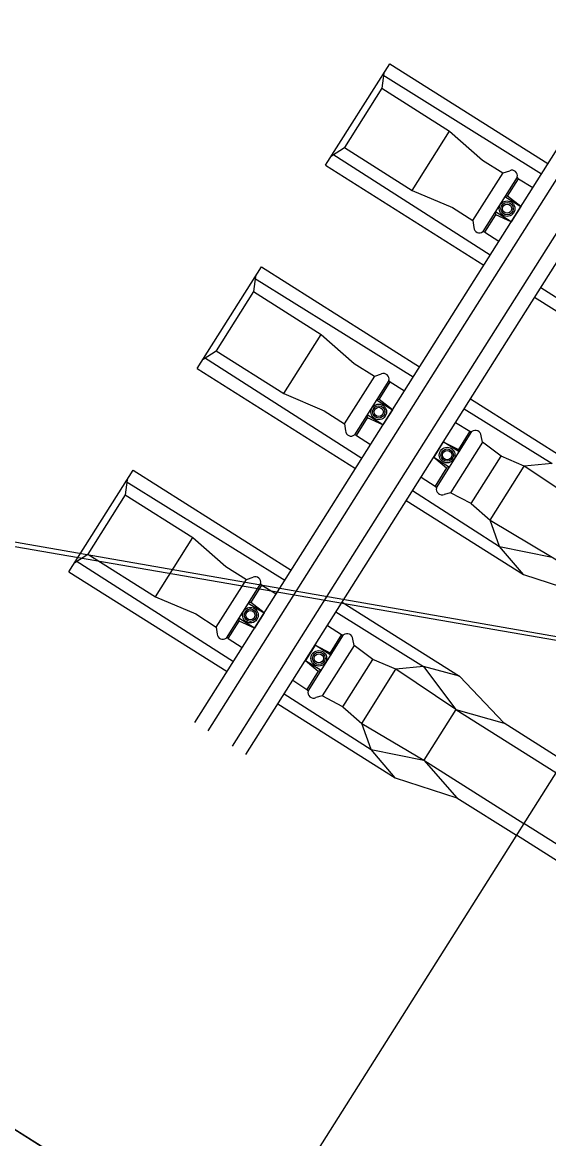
# Model space of a CAD drawing. Extents: x -746176 to -739709, y -1128407 to -1124482.
# Drawn here: x -743179.256 to -743177.943, y -1127104.752 to -1127101.966 of the extents above; entities that cross this region are included whole.
import ezdxf

# ---------------------------------------------------------------- set-up
doc = ezdxf.new("R2010")
doc.units = 0
for name, color, linetype in [('_Zabezpečovací zařízení', 7, 'Continuous'), ('Hranice parcel', 7, 'Continuous'), ('KOL_ROST', 7, 'Continuous'), ('OSA', 7, 'Continuous'), ('Vrstva 53', 7, 'Continuous')]:
    doc.layers.add(name, color=color, linetype=linetype)

msp = doc.modelspace()

# ---------------------------------------------------------------- linework, layer by layer
at = {"layer": '_Zabezpečovací zařízení'}
msp.add_line((-743178.7162, -1127105.0827), (-743179.7735, -1127104.416), dxfattribs=at)
msp.add_lwpolyline([(-743179.7735, -1127104.416), (-743180.1069, -1127104.9446), (-743179.0496, -1127105.6114), (-743178.7162, -1127105.0827), (-743179.7735, -1127104.416)], dxfattribs=at)
at = {"layer": 'Hranice parcel'}
msp.add_lwpolyline([(-743183.34, -1127102.57), (-743182.84, -1127102.64), (-743171.62, -1127104.6)], dxfattribs=at)
at = {"layer": 'KOL_ROST'}
for p, q in [((-743178.4993, -1127102.3227), (-743178.3392, -1127102.069)), ((-743178.3392, -1127102.069), (-743177.9444, -1127102.3182)), ((-743178.3541, -1127102.0927), (-743178.359, -1127102.1304)), ((-743178.3565, -1127102.097), (-743177.9605, -1127102.3436)), ((-743178.359, -1127102.1304), (-743178.4524, -1127102.2784)), ((-743178.359, -1127102.1304), (-743178.1899, -1127102.2372)), ((-743178.1846, -1127102.6987), (-743177.8643, -1127102.1914)), ((-743178.1516, -1127102.7196), (-743177.8313, -1127102.2123)), ((-743178.2833, -1127102.3852), (-743178.1899, -1127102.2372)), ((-743178.1899, -1127102.2372), (-743178.1079, -1127102.3097)), ((-743178.1899, -1127102.2372), (-743178.1079, -1127102.3097)), ((-743178.0907, -1127102.7581), (-743177.7704, -1127102.2507)), ((-743178.4844, -1127102.2991), (-743178.4524, -1127102.2784)), ((-743178.4524, -1127102.2784), (-743178.2833, -1127102.3852)), ((-743178.0576, -1127102.7789), (-743177.7373, -1127102.2716)), ((-743178.4814, -1127102.2949), (-743178.0885, -1127102.5464)), ((-743178.1079, -1127102.3097), (-743178.0565, -1127102.3418)), ((-743178.1079, -1127102.3097), (-743178.0565, -1127102.3418)), ((-743178.4993, -1127102.3227), (-743178.1046, -1127102.5719)), ((-743178.0564, -1127102.3417), (-743178.0397, -1127102.3362)), ((-743178.0564, -1127102.3417), (-743178.0397, -1127102.3362)), ((-743178.0176, -1127102.3562), (-743177.9822, -1127102.378)), ((-743178.2833, -1127102.3852), (-743178.1826, -1127102.428)), ((-743178.0453, -1127102.3997), (-743178.0516, -1127102.4006)), ((-743178.0516, -1127102.4006), (-743178.0122, -1127102.4255)), ((-743178.0122, -1127102.4255), (-743178.0453, -1127102.3997)), ((-743178.0122, -1127102.4255), (-743178.0361, -1127102.4635)), ((-743178.1826, -1127102.428), (-743178.1315, -1127102.4606)), ((-743178.0744, -1127102.4459), (-743178.0756, -1127102.4386)), ((-743178.0361, -1127102.4635), (-743178.0756, -1127102.4386)), ((-743178.0361, -1127102.4635), (-743178.0744, -1127102.4459)), ((-743178.1315, -1127102.4606), (-743178.1293, -1127102.4781)), ((-743178.1018, -1127102.4894), (-743178.0668, -1127102.512)), ((-743178.8196, -1127102.8301), (-743178.6595, -1127102.5764)), ((-743178.6595, -1127102.5764), (-743178.2647, -1127102.8256)), ((-743178.6744, -1127102.6001), (-743178.6793, -1127102.6378)), ((-743178.6768, -1127102.6044), (-743178.2808, -1127102.851)), ((-743178.6793, -1127102.6378), (-743178.7727, -1127102.7858)), ((-743178.6793, -1127102.6378), (-743178.5102, -1127102.7446)), ((-743177.962, -1127102.6274), (-743177.7447, -1127102.7666)), ((-743177.9776, -1127102.6521), (-743177.685, -1127102.8368)), ((-743178.5049, -1127103.2061), (-743178.1846, -1127102.6987)), ((-743178.4719, -1127103.227), (-743178.1516, -1127102.7196)), ((-743178.6036, -1127102.8925), (-743178.5102, -1127102.7446)), ((-743178.5102, -1127102.7446), (-743178.4282, -1127102.817)), ((-743178.5102, -1127102.7446), (-743178.4282, -1127102.817)), ((-743178.411, -1127103.2654), (-743178.0907, -1127102.7581)), ((-743178.8047, -1127102.8064), (-743178.7727, -1127102.7858)), ((-743178.7727, -1127102.7858), (-743178.6036, -1127102.8925)), ((-743178.3779, -1127103.2863), (-743178.0576, -1127102.7789)), ((-743178.8017, -1127102.8022), (-743178.4088, -1127103.0538)), ((-743178.4282, -1127102.817), (-743178.3768, -1127102.8492)), ((-743178.4282, -1127102.817), (-743178.3768, -1127102.8492)), ((-743178.8196, -1127102.8301), (-743178.4249, -1127103.0793)), ((-743178.3767, -1127102.8491), (-743178.36, -1127102.8435)), ((-743178.3767, -1127102.8491), (-743178.36, -1127102.8435)), ((-743178.3379, -1127102.8635), (-743178.3025, -1127102.8854)), ((-743178.6036, -1127102.8925), (-743178.5029, -1127102.9354)), ((-743178.3656, -1127102.9071), (-743178.3719, -1127102.9079)), ((-743178.3719, -1127102.9079), (-743178.3324, -1127102.9329)), ((-743178.3324, -1127102.9329), (-743178.3656, -1127102.9071)), ((-743178.1377, -1127102.9058), (-743177.8451, -1127103.0905)), ((-743178.5029, -1127102.9354), (-743178.4517, -1127102.968)), ((-743178.3947, -1127102.9532), (-743178.3959, -1127102.9459)), ((-743178.3564, -1127102.9708), (-743178.3959, -1127102.9459)), ((-743178.3564, -1127102.9708), (-743178.3947, -1127102.9532)), ((-743178.3324, -1127102.9329), (-743178.3564, -1127102.9708)), ((-743178.1532, -1127102.9304), (-743177.9342, -1127103.0667)), ((-743178.4517, -1127102.968), (-743178.4496, -1127102.9854)), ((-743178.1747, -1127102.9643), (-743178.1391, -1127102.9863)), ((-743178.422, -1127102.9968), (-743178.3871, -1127103.0194)), ((-743178.1077, -1127103.0137), (-743178.1108, -1127102.9978)), ((-743178.2055, -1127103.0131), (-743178.2294, -1127103.0511)), ((-743178.166, -1127103.038), (-743178.2055, -1127103.0131)), ((-743178.2055, -1127103.0131), (-743178.1679, -1127103.0319)), ((-743178.1679, -1127103.0319), (-743178.166, -1127103.038)), ((-743178.0612, -1127103.0487), (-743178.1077, -1127103.0137)), ((-743178.2294, -1127103.0511), (-743178.1899, -1127103.076)), ((-743178.2294, -1127103.0511), (-743178.1971, -1127103.0781)), ((-743178.1359, -1127103.1671), (-743178.0612, -1127103.0487)), ((-743178.0034, -1127103.0733), (-743178.0612, -1127103.0487)), ((-743177.9342, -1127103.0667), (-743178.0034, -1127103.0733)), ((-743179.1399, -1127103.3374), (-743178.9797, -1127103.0837)), ((-743178.9797, -1127103.0837), (-743178.585, -1127103.3329)), ((-743178.1971, -1127103.0781), (-743178.1899, -1127103.076)), ((-743178.0888, -1127103.2086), (-743178.0034, -1127103.0733)), ((-743177.8539, -1127103.1736), (-743178.0034, -1127103.0733)), ((-743178.9947, -1127103.1074), (-743178.9996, -1127103.1451)), ((-743178.9971, -1127103.1117), (-743178.601, -1127103.3583)), ((-743178.2609, -1127103.1009), (-743178.2258, -1127103.1236)), ((-743178.9996, -1127103.1451), (-743179.093, -1127103.2931)), ((-743178.9996, -1127103.1451), (-743178.8305, -1127103.2519)), ((-743178.2823, -1127103.1348), (-743178.065, -1127103.2739)), ((-743178.1875, -1127103.1401), (-743178.2032, -1127103.1442)), ((-743178.1359, -1127103.1671), (-743178.1875, -1127103.1401)), ((-743178.2978, -1127103.1595), (-743178.0053, -1127103.3441)), ((-743178.8252, -1127103.7134), (-743178.5049, -1127103.2061)), ((-743178.7921, -1127103.7343), (-743178.4719, -1127103.227)), ((-743178.065, -1127103.2739), (-743178.0888, -1127103.2086)), ((-743178.9239, -1127103.3999), (-743178.8305, -1127103.2519)), ((-743178.8305, -1127103.2519), (-743178.7485, -1127103.3244)), ((-743178.8305, -1127103.2519), (-743178.7485, -1127103.3244)), ((-743178.7313, -1127103.7728), (-743178.411, -1127103.2654)), ((-743178.6982, -1127103.7936), (-743178.3779, -1127103.2863)), ((-743178.0053, -1127103.3441), (-743178.065, -1127103.2739)), ((-743178.065, -1127103.2739), (-743177.934, -1127103.3005)), ((-743179.1249, -1127103.3138), (-743179.093, -1127103.2931)), ((-743179.1219, -1127103.3096), (-743178.7291, -1127103.5611)), ((-743179.093, -1127103.2931), (-743178.9239, -1127103.3999)), ((-743179.1399, -1127103.3374), (-743178.7452, -1127103.5866)), ((-743178.7485, -1127103.3244), (-743178.697, -1127103.3565)), ((-743178.7485, -1127103.3244), (-743178.697, -1127103.3565)), ((-743178.0053, -1127103.3441), (-743177.8512, -1127103.3941)), ((-743178.697, -1127103.3564), (-743178.6803, -1127103.3509)), ((-743178.697, -1127103.3564), (-743178.6803, -1127103.3509)), ((-743178.6582, -1127103.3709), (-743178.6228, -1127103.3927)), ((-743178.9239, -1127103.3999), (-743178.8232, -1127103.4427)), ((-743178.6858, -1127103.4144), (-743178.6922, -1127103.4153)), ((-743178.6922, -1127103.4153), (-743178.6527, -1127103.4402)), ((-743178.6527, -1127103.4402), (-743178.6858, -1127103.4144)), ((-743178.458, -1127103.4131), (-743178.1654, -1127103.5978)), ((-743178.8232, -1127103.4427), (-743178.772, -1127103.4753)), ((-743178.715, -1127103.4606), (-743178.7162, -1127103.4533)), ((-743178.6767, -1127103.4782), (-743178.7162, -1127103.4533)), ((-743178.6527, -1127103.4402), (-743178.6767, -1127103.4782)), ((-743178.4735, -1127103.4377), (-743178.2545, -1127103.5741)), ((-743178.772, -1127103.4753), (-743178.7699, -1127103.4928)), ((-743178.6767, -1127103.4782), (-743178.715, -1127103.4606)), ((-743178.4949, -1127103.4717), (-743178.4594, -1127103.4936)), ((-743178.7423, -1127103.5041), (-743178.7073, -1127103.5267)), ((-743178.428, -1127103.5211), (-743178.4311, -1127103.5052)), ((-743178.5257, -1127103.5204), (-743178.5497, -1127103.5584)), ((-743178.4862, -1127103.5454), (-743178.5257, -1127103.5204)), ((-743178.5257, -1127103.5204), (-743178.4882, -1127103.5393)), ((-743178.4882, -1127103.5393), (-743178.4862, -1127103.5454)), ((-743178.3815, -1127103.556), (-743178.428, -1127103.5211)), ((-743178.5497, -1127103.5584), (-743178.5102, -1127103.5833)), ((-743178.5497, -1127103.5584), (-743178.5174, -1127103.5854)), ((-743178.4562, -1127103.6744), (-743178.3815, -1127103.556)), ((-743178.3237, -1127103.5807), (-743178.3815, -1127103.556)), ((-743178.5174, -1127103.5854), (-743178.5102, -1127103.5833)), ((-743178.4091, -1127103.716), (-743178.3237, -1127103.5807)), ((-743178.2545, -1127103.5741), (-743178.3237, -1127103.5807)), ((-743178.1742, -1127103.681), (-743178.3237, -1127103.5807)), ((-743178.1654, -1127103.5978), (-743178.2545, -1127103.5741)), ((-743178.2545, -1127103.5741), (-743178.1742, -1127103.681)), ((-743178.5812, -1127103.6083), (-743178.5461, -1127103.6309)), ((-743178.1654, -1127103.5978), (-743178.054, -1127103.7154)), ((-743178.6026, -1127103.6421), (-743178.3853, -1127103.7813)), ((-743178.5078, -1127103.6474), (-743178.5235, -1127103.6515)), ((-743178.4562, -1127103.6744), (-743178.5078, -1127103.6474)), ((-743178.6181, -1127103.6668), (-743178.3256, -1127103.8515)), ((-743178.1742, -1127103.681), (-743178.2543, -1127103.8078)), ((-743178.1742, -1127103.681), (-743178.054, -1127103.7154)), ((-743178.1742, -1127103.681), (-743177.9244, -1127103.8387)), ((-743178.3853, -1127103.7813), (-743178.4091, -1127103.716)), ((-743177.9057, -1127103.8091), (-743178.054, -1127103.7154)), ((-743178.3256, -1127103.8515), (-743178.3853, -1127103.7813)), ((-743178.3853, -1127103.7813), (-743178.2543, -1127103.8078)), ((-743178.2543, -1127103.8078), (-743178.1715, -1127103.9015)), ((-743178.3256, -1127103.8515), (-743178.1715, -1127103.9015)), ((-743178.1715, -1127103.9015), (-743178.0231, -1127103.9951)), ((-743177.8748, -1127104.0888), (-743178.0231, -1127103.9951))]:
    msp.add_line(p, q, dxfattribs=at)
for points in [[(-743178.1315, -1127102.4606), (-743178.0564, -1127102.3417)], [(-743178.0211, -1127102.3522), (-743178.1068, -1127102.488)], [(-743178.0452, -1127102.3998), (-743178.0176, -1127102.3562)], [(-743178.0176, -1127102.3562), (-743178.0211, -1127102.3522)], [(-743178.0176, -1127102.3562), (-743178.0211, -1127102.3522)], [(-743178.1018, -1127102.4894), (-743178.0743, -1127102.4459)], [(-743178.1018, -1127102.4894), (-743178.1068, -1127102.488)], [(-743178.4517, -1127102.968), (-743178.3767, -1127102.8491)], [(-743178.3414, -1127102.8596), (-743178.4271, -1127102.9953)], [(-743178.3655, -1127102.9072), (-743178.3379, -1127102.8635)], [(-743178.3379, -1127102.8635), (-743178.3414, -1127102.8596)], [(-743178.3379, -1127102.8635), (-743178.3414, -1127102.8596)], [(-743178.422, -1127102.9968), (-743178.3946, -1127102.9533)], [(-743178.422, -1127102.9968), (-743178.4271, -1127102.9953)], [(-743178.2225, -1127103.1276), (-743178.134, -1127102.9874)], [(-743178.1391, -1127102.9863), (-743178.1679, -1127103.0319)], [(-743178.1391, -1127102.9863), (-743178.134, -1127102.9874)], [(-743178.1077, -1127103.0137), (-743178.1875, -1127103.1401)], [(-743178.1971, -1127103.0781), (-743178.2258, -1127103.1236)], [(-743178.2258, -1127103.1236), (-743178.2225, -1127103.1276)], [(-743178.1359, -1127103.1671), (-743178.0888, -1127103.2086), (-743177.934, -1127103.3005), (-743177.6842, -1127103.4582)], [(-743178.772, -1127103.4753), (-743178.697, -1127103.3564)], [(-743178.6617, -1127103.3669), (-743178.7474, -1127103.5027)], [(-743178.6857, -1127103.4145), (-743178.6582, -1127103.3709)], [(-743178.6582, -1127103.3709), (-743178.6617, -1127103.3669)], [(-743178.6582, -1127103.3709), (-743178.6617, -1127103.3669)], [(-743178.7423, -1127103.5041), (-743178.7149, -1127103.4606)], [(-743178.7423, -1127103.5041), (-743178.7474, -1127103.5027)], [(-743178.5428, -1127103.635), (-743178.4543, -1127103.4948)], [(-743178.4594, -1127103.4936), (-743178.4882, -1127103.5393)], [(-743178.4594, -1127103.4936), (-743178.4543, -1127103.4948)], [(-743178.428, -1127103.5211), (-743178.5078, -1127103.6474)], [(-743178.5174, -1127103.5854), (-743178.5461, -1127103.6309)], [(-743178.5461, -1127103.6309), (-743178.5428, -1127103.635)], [(-743178.4562, -1127103.6744), (-743178.4091, -1127103.716), (-743178.2543, -1127103.8078), (-743178.0044, -1127103.9655)], [(-743177.5473, -1127104.2482), (-743177.6051, -1127104.2235), (-743177.7546, -1127104.1232), (-743178.0044, -1127103.9655)]]:
    msp.add_lwpolyline(points, dxfattribs=at)
for centre, radius in [((-743178.0463, -1127102.4309), 0.0195), ((-743178.0463, -1127102.4309), 0.0155), ((-743178.0463, -1127102.4309), 0.0115), ((-743178.3666, -1127102.9383), 0.0195), ((-743178.3666, -1127102.9383), 0.0155), ((-743178.3666, -1127102.9383), 0.0115), ((-743178.1959, -1127103.0461), 0.0195), ((-743178.1959, -1127103.0461), 0.0155), ((-743178.1959, -1127103.0461), 0.0115), ((-743178.6869, -1127103.4456), 0.0195), ((-743178.6869, -1127103.4456), 0.0155), ((-743178.6869, -1127103.4456), 0.0115), ((-743178.5162, -1127103.5534), 0.0195), ((-743178.5162, -1127103.5534), 0.0155), ((-743178.5162, -1127103.5534), 0.0115)]:
    msp.add_circle(centre, radius, dxfattribs=at)
for centre, radius, start, end in [((-743178.0343, -1127102.3487), 0.0137, 345.0759, 113.2979), ((-743178.0343, -1127102.3487), 0.0137, 345.0759, 113.2979), ((-743178.1157, -1127102.4776), 0.0137, 182.1748, 310.3968), ((-743178.3546, -1127102.8561), 0.0137, 345.0759, 113.2979), ((-743178.3546, -1127102.8561), 0.0137, 345.0759, 113.2979), ((-743178.4359, -1127102.9849), 0.0137, 182.1748, 310.3968), ((-743178.1251, -1127102.9986), 0.0143, 3.2195, 128.7478), ((-743178.2086, -1127103.1309), 0.0143, 166.7249, 292.2532), ((-743178.6749, -1127103.3634), 0.0137, 345.0759, 113.2979), ((-743178.6749, -1127103.3634), 0.0137, 345.0759, 113.2979), ((-743178.7562, -1127103.4923), 0.0137, 182.1748, 310.3968), ((-743178.4454, -1127103.506), 0.0143, 3.2195, 128.7478), ((-743178.5289, -1127103.6383), 0.0143, 166.7249, 292.2532)]:
    msp.add_arc(centre, radius, start, end, dxfattribs=at)
at = {"layer": 'OSA'}
msp.add_lwpolyline([(-743169.5301, -1127090.5416), (-743178.7118, -1127105.0859)], dxfattribs=at)
at = {"layer": 'Vrstva 53'}
msp.add_lwpolyline([(-743183.34, -1127102.57), (-743171.62, -1127104.6), (-743183.01, -1127122.02), (-743195.51, -1127141.13), (-743203.92, -1127154.43), (-743215.95, -1127172.74), (-743210.36, -1127174.02), (-743237.28, -1127205.49), (-743245.75, -1127220.06), (-743259.48, -1127245.93), (-743268.91, -1127265.85), (-743283.26, -1127298.02), (-743294.99, -1127330.28), (-743295.73, -1127333.53), (-743296.23, -1127335.74), (-743299.98, -1127352.31)], dxfattribs=at)

doc.saveas('drawing.dxf')
